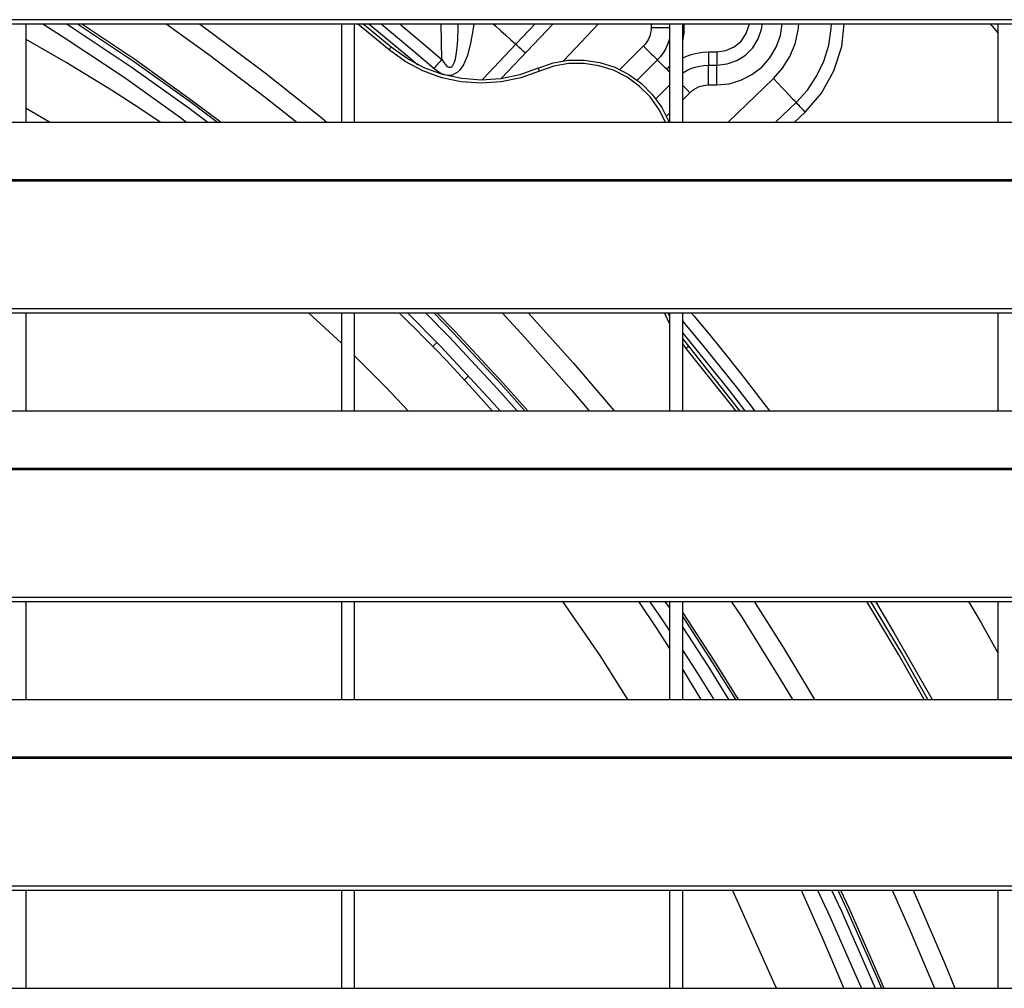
# Model space of a CAD drawing. Header units: millimetres. Extents: x 0 to 39025, y -31299 to 8400.
# Tile 294 of 382: x 7190 to 7340, y 6810 to 6957. Entities that reach past the tile are written whole.
import ezdxf

# ---------------------------------------------------------------- set-up
doc = ezdxf.new("R2010")
doc.units = ezdxf.units.MM

# ---------------------------------------------------------------- blocks, each defined once
blk = doc.blocks.new('*U55')
at = {"lineweight": 25}
for points in [[(7.21, 944.85), (7.21, 944.85), (1142.79, 944.85), (1142.79, 944.85)], [(7.21, 944.2), (7.21, 944.2), (1142.79, 944.2), (1142.79, 944.2)], [(587, 929.23), (587, 929.23), (587, 944.2), (587, 944.2)], [(635, 944.2), (635, 944.2), (635, 929.23), (635, 929.23)], [(637, 929.23), (637, 929.23), (637, 944.2), (637, 944.2)], [(642.27, 940.27), (642.27, 940.27), (637.47, 944.2), (637.47, 944.2)], [(642.59, 940.66), (642.59, 940.66), (638.27, 944.2), (638.27, 944.2)], [(650.3, 938.78), (650.3, 938.78), (650.21, 944.2), (650.21, 944.2)], [(667.27, 944.2), (667.27, 944.2), (659.36, 935.87), (659.36, 935.87)], [(664.51, 944.2), (664.51, 944.2), (661.58, 941.12), (661.58, 941.12)], [(674.18, 944.2), (674.18, 944.2), (668.83, 938.56), (668.83, 938.56)], [(682.2, 944.2), (682.2, 944.2), (682.2, 943.68), (682.2, 943.68)], [(685, 944.2), (685, 944.2), (685, 929.23), (685, 929.23)], [(687, 929.23), (687, 929.23), (687, 944.2), (687, 944.2)], [(687.2, 943.68), (687.2, 943.68), (687, 943.68), (687, 943.68)], [(687.2, 944.2), (687.2, 944.2), (687.2, 943.68), (687.2, 943.68)], [(733.84, 944.2), (733.84, 944.2), (735, 942.84), (735, 942.84)], [(735, 944.2), (735, 944.2), (735, 929.23), (735, 929.23)], [(681.02, 940.84), (681.02, 940.84), (677.45, 937.25), (677.45, 937.25)], [(690.93, 939.94), (690.93, 939.94), (692.2, 939.94), (692.2, 939.94)], [(683.15, 938.71), (683.15, 938.71), (680.09, 935.63), (680.09, 935.63)], [(685, 937.76), (685, 937.76), (684.57, 937.29), (684.57, 937.29)], [(684.57, 937.29), (684.57, 937.29), (685, 937.7), (685, 937.7)], [(690.93, 937.93), (690.93, 937.93), (692.2, 937.93), (692.2, 937.93)], [(682.91, 932.78), (682.91, 932.78), (685, 934.88), (685, 934.88)], [(690.93, 934.91), (690.93, 934.91), (692.2, 934.91), (692.2, 934.91)], [(693.91, 929.23), (693.91, 929.23), (700.83, 935.88), (700.83, 935.88)], [(687, 932.63), (687, 932.63), (688.1, 933.73), (688.1, 933.73)], [(701.15, 929.23), (701.15, 929.23), (704.29, 932.25), (704.29, 932.25)], [(590.54, 929.23), (590.54, 929.23), (587, 931.32), (587, 931.32)], [(684.52, 930.14), (684.52, 930.14), (685, 930.62), (685, 930.62)], [(704.05, 929.23), (704.05, 929.23), (705.65, 930.78), (705.65, 930.78)], [(247, 929.23), (247, 929.23), (818, 929.23), (818, 929.23)], [(16.21, 920.52), (16.21, 920.52), (1133.33, 920.52), (1133.33, 920.52)], [(16.21, 920.3), (16.21, 920.3), (1133.33, 920.3), (1133.33, 920.3)], [(7.21, 900.87), (7.21, 900.87), (1142.79, 900.87), (1142.79, 900.87)], [(7.21, 900.22), (7.21, 900.22), (1142.79, 900.22), (1142.79, 900.22)], [(587, 885.26), (587, 885.26), (587, 900.22), (587, 900.22)], [(635, 895.57), (635, 895.57), (629.98, 900.22), (629.98, 900.22)], [(635, 900.22), (635, 900.22), (635, 885.26), (635, 885.26)], [(637, 885.26), (637, 885.26), (637, 900.22), (637, 900.22)], [(685, 900.22), (685, 900.22), (685, 885.26), (685, 885.26)], [(687, 885.26), (687, 885.26), (687, 900.22), (687, 900.22)], [(735, 900.22), (735, 900.22), (735, 885.26), (735, 885.26)], [(649.54, 895.7), (649.54, 895.7), (648.94, 895.08), (648.94, 895.08)], [(687.92, 895.1), (687.92, 895.1), (687, 896.29), (687, 896.29)], [(687.53, 894.77), (687.53, 894.77), (687, 895.45), (687, 895.45)], [(654.37, 890.59), (654.37, 890.59), (653.75, 889.97), (653.75, 889.97)], [(247, 885.26), (247, 885.26), (818, 885.26), (818, 885.26)], [(16.21, 876.55), (16.21, 876.55), (1133.33, 876.55), (1133.33, 876.55)], [(16.21, 876.33), (16.21, 876.33), (1133.33, 876.33), (1133.33, 876.33)], [(7.21, 856.9), (7.21, 856.9), (1142.79, 856.9), (1142.79, 856.9)], [(7.21, 856.24), (7.21, 856.24), (1142.79, 856.24), (1142.79, 856.24)], [(587, 841.29), (587, 841.29), (587, 856.24), (587, 856.24)], [(635, 856.24), (635, 856.24), (635, 841.29), (635, 841.29)], [(637, 841.29), (637, 841.29), (637, 856.24), (637, 856.24)], [(685, 856.24), (685, 856.24), (685, 841.29), (685, 841.29)], [(687, 841.29), (687, 841.29), (687, 856.24), (687, 856.24)], [(735, 856.24), (735, 856.24), (735, 841.29), (735, 841.29)], [(247, 841.29), (247, 841.29), (818, 841.29), (818, 841.29)], [(16.21, 832.57), (16.21, 832.57), (1133.33, 832.57), (1133.33, 832.57)], [(16.21, 832.35), (16.21, 832.35), (1133.33, 832.35), (1133.33, 832.35)], [(7.21, 812.93), (7.21, 812.93), (1142.79, 812.93), (1142.79, 812.93)], [(7.21, 812.27), (7.21, 812.27), (1142.79, 812.27), (1142.79, 812.27)], [(587, 797.31), (587, 797.31), (587, 812.27), (587, 812.27)], [(635, 812.27), (635, 812.27), (635, 797.31), (635, 797.31)], [(637, 797.31), (637, 797.31), (637, 812.27), (637, 812.27)], [(685, 812.27), (685, 812.27), (685, 797.31), (685, 797.31)], [(687, 797.31), (687, 797.31), (687, 812.27), (687, 812.27)], [(735, 812.27), (735, 812.27), (735, 797.31), (735, 797.31)], [(247, 797.31), (247, 797.31), (818, 797.31), (818, 797.31)]]:
    blk.add_open_spline(points, degree=3, dxfattribs=at)
for points, knots in [([(589.53, 944.2), (589.53, 944.2), (593.1, 941.93), (593.1, 941.93), (593.1, 941.93), (601.89, 936.09), (601.89, 936.09), (601.89, 936.09), (610.48, 929.95), (610.48, 929.95), (610.48, 929.95), (611.43, 929.23), (611.43, 929.23)], [0, 0, 0, 0, 1, 1, 1, 2, 2, 2, 3, 3, 3, 4, 4, 4, 4]), ([(593.17, 944.2), (593.17, 944.2), (594.14, 943.57), (594.14, 943.57), (594.14, 943.57), (602.98, 937.68), (602.98, 937.68), (602.98, 937.68), (611.62, 931.52), (611.62, 931.52), (611.62, 931.52), (614.66, 929.23), (614.66, 929.23)], [0, 0, 0, 0, 1, 1, 1, 2, 2, 2, 3, 3, 3, 4, 4, 4, 4]), ([(594.82, 944.2), (594.82, 944.2), (603.48, 938.42), (603.48, 938.42), (603.48, 938.42), (612.15, 932.23), (612.15, 932.23), (612.15, 932.23), (616.13, 929.23), (616.13, 929.23)], [0, 0, 0, 0, 1, 1, 1, 2, 2, 2, 3, 3, 3, 3]), ([(595.45, 944.2), (595.45, 944.2), (603.67, 938.71), (603.67, 938.71), (603.67, 938.71), (612.35, 932.51), (612.35, 932.51), (612.35, 932.51), (616.68, 929.23), (616.68, 929.23)], [0, 0, 0, 0, 1, 1, 1, 2, 2, 2, 3, 3, 3, 3]), ([(608.31, 944.2), (608.31, 944.2), (614.81, 939.56), (614.81, 939.56), (614.81, 939.56), (623.42, 933.06), (623.42, 933.06), (623.42, 933.06), (628.21, 929.23), (628.21, 929.23)], [0, 0, 0, 0, 1, 1, 1, 2, 2, 2, 3, 3, 3, 3]), ([(613.37, 944.2), (613.37, 944.2), (614.78, 943.18), (614.78, 943.18), (614.78, 943.18), (623.41, 936.75), (623.41, 936.75), (623.41, 936.75), (631.83, 930.03), (631.83, 930.03), (631.83, 930.03), (632.79, 929.23), (632.79, 929.23)], [0, 0, 0, 0, 1, 1, 1, 2, 2, 2, 3, 3, 3, 4, 4, 4, 4]), ([(639.21, 944.2), (639.21, 944.2), (645.44, 939.03), (645.44, 939.03), (645.44, 939.03), (646.67, 937.98), (646.67, 937.98)], [0, 0, 0, 0, 1, 1, 1, 2, 2, 2, 2]), ([(641.08, 944.2), (641.08, 944.2), (642.97, 942.63), (642.97, 942.63), (642.97, 942.63), (646.06, 940.05), (646.06, 940.05), (646.06, 940.05), (649.13, 937.42), (649.13, 937.42)], [0, 0, 0, 0, 1, 1, 1, 2, 2, 2, 3, 3, 3, 3]), ([(643.92, 944.2), (643.92, 944.2), (644.11, 944.03), (644.11, 944.03), (644.11, 944.03), (647.22, 941.43), (647.22, 941.43), (647.22, 941.43), (650.3, 938.78), (650.3, 938.78)], [0, 0, 0, 0, 1, 1, 1, 2, 2, 2, 3, 3, 3, 3]), ([(649.13, 937.42), (649.13, 937.42), (650.23, 936.66), (650.23, 936.66), (650.23, 936.66), (650.7, 936.48), (650.7, 936.48), (650.7, 936.48), (651.15, 936.38), (651.15, 936.38), (651.15, 936.38), (651.95, 936.43), (651.95, 936.43), (651.95, 936.43), (652.72, 936.83), (652.72, 936.83), (652.72, 936.83), (653.16, 937.26), (653.16, 937.26), (653.16, 937.26), (653.56, 937.84), (653.56, 937.84), (653.56, 937.84), (654.27, 939.45), (654.27, 939.45), (654.27, 939.45), (654.74, 941.22), (654.74, 941.22), (654.74, 941.22), (655.14, 943.51), (655.14, 943.51), (655.14, 943.51), (655.21, 944.2), (655.21, 944.2)], [0, 0, 0, 0, 1, 1, 1, 2, 2, 2, 3, 3, 3, 4, 4, 4, 5, 5, 5, 6, 6, 6, 7, 7, 7, 8, 8, 8, 9, 9, 9, 10, 10, 10, 11, 11, 11, 11]), ([(650.3, 938.78), (650.3, 938.78), (650.64, 938.26), (650.64, 938.26), (650.64, 938.26), (650.96, 937.89), (650.96, 937.89), (650.96, 937.89), (651.19, 937.71), (651.19, 937.71), (651.19, 937.71), (651.39, 937.62), (651.39, 937.62), (651.39, 937.62), (651.55, 937.61), (651.55, 937.61), (651.55, 937.61), (651.68, 937.64), (651.68, 937.64), (651.68, 937.64), (651.82, 937.71), (651.82, 937.71), (651.82, 937.71), (651.96, 937.86), (651.96, 937.86), (651.96, 937.86), (652.18, 938.25), (652.18, 938.25), (652.18, 938.25), (652.37, 938.84), (652.37, 938.84), (652.37, 938.84), (652.61, 940.21), (652.61, 940.21), (652.61, 940.21), (652.74, 941.72), (652.74, 941.72), (652.74, 941.72), (652.81, 943.76), (652.81, 943.76), (652.81, 943.76), (652.81, 944.2), (652.81, 944.2)], [0, 0, 0, 0, 1, 1, 1, 2, 2, 2, 3, 3, 3, 4, 4, 4, 5, 5, 5, 6, 6, 6, 7, 7, 7, 8, 8, 8, 9, 9, 9, 10, 10, 10, 11, 11, 11, 12, 12, 12, 13, 13, 13, 14, 14, 14, 14]), ([(658.13, 944.2), (658.13, 944.2), (658.52, 943.84), (658.52, 943.84), (658.52, 943.84), (659.29, 943.16), (659.29, 943.16), (659.29, 943.16), (660.05, 942.49), (660.05, 942.49), (660.05, 942.49), (660.82, 941.8), (660.82, 941.8), (660.82, 941.8), (661.58, 941.12), (661.58, 941.12)], [0, 0, 0, 0, 1, 1, 1, 2, 2, 2, 3, 3, 3, 4, 4, 4, 5, 5, 5, 5]), ([(682.2, 943.68), (682.2, 943.68), (682.18, 943.29), (682.18, 943.29), (682.18, 943.29), (682.12, 942.9), (682.12, 942.9), (682.12, 942.9), (682.03, 942.51), (682.03, 942.51), (682.03, 942.51), (681.89, 942.15), (681.89, 942.15), (681.89, 942.15), (681.73, 941.79), (681.73, 941.79), (681.73, 941.79), (681.52, 941.45), (681.52, 941.45), (681.52, 941.45), (681.29, 941.13), (681.29, 941.13), (681.29, 941.13), (681.02, 940.84), (681.02, 940.84)], [0, 0, 0, 0, 1, 1, 1, 2, 2, 2, 3, 3, 3, 4, 4, 4, 5, 5, 5, 6, 6, 6, 7, 7, 7, 8, 8, 8, 8]), ([(682.2, 943.68), (682.2, 943.68), (682.78, 943.68), (682.78, 943.68), (682.78, 943.68), (683.35, 943.68), (683.35, 943.68), (683.35, 943.68), (683.87, 943.68), (683.87, 943.68), (683.87, 943.68), (684.32, 943.68), (684.32, 943.68), (684.32, 943.68), (684.69, 943.68), (684.69, 943.68), (684.69, 943.68), (684.97, 943.68), (684.97, 943.68), (684.97, 943.68), (685, 943.68), (685, 943.68)], [0, 0, 0, 0, 1, 1, 1, 2, 2, 2, 3, 3, 3, 4, 4, 4, 5, 5, 5, 6, 6, 6, 7, 7, 7, 7]), ([(687.2, 943.68), (687.2, 943.68), (687.16, 942.8), (687.16, 942.8), (687.16, 942.8), (687.03, 941.92), (687.03, 941.92), (687.03, 941.92), (687, 941.78), (687, 941.78)], [0, 0, 0, 0, 1, 1, 1, 2, 2, 2, 3, 3, 3, 3]), ([(692.2, 937.93), (692.2, 937.93), (693.76, 938.1), (693.76, 938.1), (693.76, 938.1), (695.23, 938.62), (695.23, 938.62), (695.23, 938.62), (696.56, 939.46), (696.56, 939.46), (696.56, 939.46), (697.67, 940.58), (697.67, 940.58), (697.67, 940.58), (698.51, 941.91), (698.51, 941.91), (698.51, 941.91), (699.02, 943.4), (699.02, 943.4), (699.02, 943.4), (699.16, 944.2), (699.16, 944.2)], [0, 0, 0, 0, 1, 1, 1, 2, 2, 2, 3, 3, 3, 4, 4, 4, 5, 5, 5, 6, 6, 6, 7, 7, 7, 7]), ([(692.2, 939.94), (692.2, 939.94), (693.57, 940.13), (693.57, 940.13), (693.57, 940.13), (694.83, 940.69), (694.83, 940.69), (694.83, 940.69), (695.9, 941.58), (695.9, 941.58), (695.9, 941.58), (696.67, 942.72), (696.67, 942.72), (696.67, 942.72), (697.11, 944.04), (697.11, 944.04), (697.11, 944.04), (697.14, 944.2), (697.14, 944.2)], [0, 0, 0, 0, 1, 1, 1, 2, 2, 2, 3, 3, 3, 4, 4, 4, 5, 5, 5, 6, 6, 6, 6]), ([(692.2, 934.91), (692.2, 934.91), (694.07, 935.09), (694.07, 935.09), (694.07, 935.09), (695.88, 935.62), (695.88, 935.62), (695.88, 935.62), (697.55, 936.48), (697.55, 936.48), (697.55, 936.48), (699.04, 937.64), (699.04, 937.64), (699.04, 937.64), (700.29, 939.05), (700.29, 939.05), (700.29, 939.05), (701.25, 940.68), (701.25, 940.68), (701.25, 940.68), (701.89, 942.46), (701.89, 942.46), (701.89, 942.46), (702.17, 944.2), (702.17, 944.2)], [0, 0, 0, 0, 1, 1, 1, 2, 2, 2, 3, 3, 3, 4, 4, 4, 5, 5, 5, 6, 6, 6, 7, 7, 7, 8, 8, 8, 8]), ([(700.83, 935.88), (700.83, 935.88), (702.22, 937.45), (702.22, 937.45), (702.22, 937.45), (703.33, 939.24), (703.33, 939.24), (703.33, 939.24), (704.12, 941.19), (704.12, 941.19), (704.12, 941.19), (704.58, 943.24), (704.58, 943.24), (704.58, 943.24), (704.67, 944.2), (704.67, 944.2)], [0, 0, 0, 0, 1, 1, 1, 2, 2, 2, 3, 3, 3, 4, 4, 4, 5, 5, 5, 5]), ([(704.29, 932.25), (704.29, 932.25), (705.99, 934.13), (705.99, 934.13), (705.99, 934.13), (707.4, 936.25), (707.4, 936.25), (707.4, 936.25), (708.49, 938.54), (708.49, 938.54), (708.49, 938.54), (709.25, 940.98), (709.25, 940.98), (709.25, 940.98), (709.63, 943.49), (709.63, 943.49), (709.63, 943.49), (709.68, 944.2), (709.68, 944.2)], [0, 0, 0, 0, 1, 1, 1, 2, 2, 2, 3, 3, 3, 4, 4, 4, 5, 5, 5, 6, 6, 6, 6]), ([(705.65, 930.78), (705.65, 930.78), (708.13, 933.67), (708.13, 933.67), (708.13, 933.67), (710.04, 937.07), (710.04, 937.07), (710.04, 937.07), (711.24, 940.78), (711.24, 940.78), (711.24, 940.78), (711.62, 944.2), (711.62, 944.2)], [0, 0, 0, 0, 1, 1, 1, 2, 2, 2, 3, 3, 3, 4, 4, 4, 4]), ([(685, 942.01), (685, 942.01), (684.9, 941.64), (684.9, 941.64), (684.9, 941.64), (684.66, 940.99), (684.66, 940.99), (684.66, 940.99), (684.38, 940.37), (684.38, 940.37), (684.38, 940.37), (684.02, 939.78), (684.02, 939.78), (684.02, 939.78), (683.61, 939.22), (683.61, 939.22), (683.61, 939.22), (683.15, 938.71), (683.15, 938.71)], [0, 0, 0, 0, 1, 1, 1, 2, 2, 2, 3, 3, 3, 4, 4, 4, 5, 5, 5, 6, 6, 6, 6]), ([(607.41, 929.23), (607.41, 929.23), (604.29, 931.31), (604.29, 931.31), (604.29, 931.31), (599.96, 934.09), (599.96, 934.09), (599.96, 934.09), (593.08, 938.32), (593.08, 938.32), (593.08, 938.32), (587, 941.85), (587, 941.85)], [0, 0, 0, 0, 1, 1, 1, 2, 2, 2, 3, 3, 3, 4, 4, 4, 4]), ([(642.27, 940.27), (642.27, 940.27), (642.33, 940.34), (642.33, 940.34), (642.33, 940.34), (642.39, 940.41), (642.39, 940.41), (642.39, 940.41), (642.44, 940.49), (642.44, 940.49), (642.44, 940.49), (642.49, 940.54), (642.49, 940.54), (642.49, 940.54), (642.53, 940.59), (642.53, 940.59), (642.53, 940.59), (642.56, 940.63), (642.56, 940.63), (642.56, 940.63), (642.58, 940.65), (642.58, 940.65), (642.58, 940.65), (642.59, 940.66), (642.59, 940.66)], [0, 0, 0, 0, 1, 1, 1, 2, 2, 2, 3, 3, 3, 4, 4, 4, 5, 5, 5, 6, 6, 6, 7, 7, 7, 8, 8, 8, 8]), ([(665, 937.47), (665, 937.47), (662.19, 936.47), (662.19, 936.47), (662.19, 936.47), (659.28, 935.86), (659.28, 935.86), (659.28, 935.86), (656.32, 935.66), (656.32, 935.66), (656.32, 935.66), (653.34, 935.88), (653.34, 935.88), (653.34, 935.88), (650.43, 936.5), (650.43, 936.5), (650.43, 936.5), (647.64, 937.51), (647.64, 937.51), (647.64, 937.51), (645.01, 938.91), (645.01, 938.91), (645.01, 938.91), (642.59, 940.66), (642.59, 940.66)], [0, 0, 0, 0, 1, 1, 1, 2, 2, 2, 3, 3, 3, 4, 4, 4, 5, 5, 5, 6, 6, 6, 7, 7, 7, 8, 8, 8, 8]), ([(661.58, 941.12), (661.58, 941.12), (659.05, 938.43), (659.05, 938.43), (659.05, 938.43), (656.61, 935.85), (656.61, 935.85), (656.61, 935.85), (656.46, 935.69), (656.46, 935.69)], [0, 0, 0, 0, 1, 1, 1, 2, 2, 2, 3, 3, 3, 3]), ([(663.03, 939.73), (663.03, 939.73), (662.93, 939.83), (662.93, 939.83), (662.93, 939.83), (662.79, 939.95), (662.79, 939.95), (662.79, 939.95), (662.61, 940.14), (662.61, 940.14), (662.61, 940.14), (662.38, 940.36), (662.38, 940.36), (662.38, 940.36), (662.11, 940.61), (662.11, 940.61), (662.11, 940.61), (661.58, 941.12), (661.58, 941.12)], [0, 0, 0, 0, 1, 1, 1, 2, 2, 2, 3, 3, 3, 4, 4, 4, 5, 5, 5, 6, 6, 6, 6]), ([(681.02, 940.84), (681.02, 940.84), (681.44, 940.43), (681.44, 940.43), (681.44, 940.43), (681.84, 940.02), (681.84, 940.02), (681.84, 940.02), (682.21, 939.66), (682.21, 939.66), (682.21, 939.66), (682.53, 939.34), (682.53, 939.34), (682.53, 939.34), (682.79, 939.07), (682.79, 939.07), (682.79, 939.07), (682.99, 938.87), (682.99, 938.87), (682.99, 938.87), (683.11, 938.75), (683.11, 938.75), (683.11, 938.75), (683.15, 938.71), (683.15, 938.71)], [0, 0, 0, 0, 1, 1, 1, 2, 2, 2, 3, 3, 3, 4, 4, 4, 5, 5, 5, 6, 6, 6, 7, 7, 7, 8, 8, 8, 8]), ([(665.2, 937), (665.2, 937), (662.33, 935.98), (662.33, 935.98), (662.33, 935.98), (659.35, 935.36), (659.35, 935.36), (659.35, 935.36), (656.31, 935.16), (656.31, 935.16), (656.31, 935.16), (653.27, 935.38), (653.27, 935.38), (653.27, 935.38), (650.3, 936.01), (650.3, 936.01), (650.3, 936.01), (647.43, 937.05), (647.43, 937.05), (647.43, 937.05), (644.74, 938.49), (644.74, 938.49), (644.74, 938.49), (642.27, 940.27), (642.27, 940.27)], [0, 0, 0, 0, 1, 1, 1, 2, 2, 2, 3, 3, 3, 4, 4, 4, 5, 5, 5, 6, 6, 6, 7, 7, 7, 8, 8, 8, 8]), ([(687, 939.03), (687, 939.03), (687.48, 939.25), (687.48, 939.25), (687.48, 939.25), (688.31, 939.55), (688.31, 939.55), (688.31, 939.55), (689.17, 939.76), (689.17, 939.76), (689.17, 939.76), (690.05, 939.89), (690.05, 939.89), (690.05, 939.89), (690.93, 939.94), (690.93, 939.94)], [0, 0, 0, 0, 1, 1, 1, 2, 2, 2, 3, 3, 3, 4, 4, 4, 5, 5, 5, 5]), ([(690.93, 939.94), (690.93, 939.94), (690.93, 939.54), (690.93, 939.54), (690.93, 939.54), (690.93, 939.17), (690.93, 939.17), (690.93, 939.17), (690.93, 938.82), (690.93, 938.82), (690.93, 938.82), (690.93, 938.51), (690.93, 938.51), (690.93, 938.51), (690.93, 938.27), (690.93, 938.27), (690.93, 938.27), (690.93, 938.08), (690.93, 938.08), (690.93, 938.08), (690.93, 937.97), (690.93, 937.97), (690.93, 937.97), (690.93, 937.93), (690.93, 937.93)], [0, 0, 0, 0, 1, 1, 1, 2, 2, 2, 3, 3, 3, 4, 4, 4, 5, 5, 5, 6, 6, 6, 7, 7, 7, 8, 8, 8, 8]), ([(692.2, 939.94), (692.2, 939.94), (692.2, 939.54), (692.2, 939.54), (692.2, 939.54), (692.2, 939.17), (692.2, 939.17), (692.2, 939.17), (692.2, 938.82), (692.2, 938.82), (692.2, 938.82), (692.2, 938.51), (692.2, 938.51), (692.2, 938.51), (692.2, 938.27), (692.2, 938.27), (692.2, 938.27), (692.2, 938.08), (692.2, 938.08), (692.2, 938.08), (692.2, 937.97), (692.2, 937.97), (692.2, 937.97), (692.2, 937.93), (692.2, 937.93)], [0, 0, 0, 0, 1, 1, 1, 2, 2, 2, 3, 3, 3, 4, 4, 4, 5, 5, 5, 6, 6, 6, 7, 7, 7, 8, 8, 8, 8]), ([(649.13, 937.42), (649.13, 937.42), (649.25, 937.57), (649.25, 937.57), (649.25, 937.57), (649.39, 937.73), (649.39, 937.73), (649.39, 937.73), (649.53, 937.9), (649.53, 937.9), (649.53, 937.9), (649.68, 938.07), (649.68, 938.07), (649.68, 938.07), (649.83, 938.25), (649.83, 938.25), (649.83, 938.25), (649.99, 938.42), (649.99, 938.42), (649.99, 938.42), (650.14, 938.6), (650.14, 938.6), (650.14, 938.6), (650.3, 938.78), (650.3, 938.78)], [0, 0, 0, 0, 1, 1, 1, 2, 2, 2, 3, 3, 3, 4, 4, 4, 5, 5, 5, 6, 6, 6, 7, 7, 7, 8, 8, 8, 8]), ([(665, 937.47), (665, 937.47), (667.26, 938.25), (667.26, 938.25), (667.26, 938.25), (669.61, 938.66), (669.61, 938.66), (669.61, 938.66), (672, 938.68), (672, 938.68), (672, 938.68), (674.36, 938.33), (674.36, 938.33), (674.36, 938.33), (676.64, 937.61), (676.64, 937.61), (676.64, 937.61), (678.78, 936.52), (678.78, 936.52), (678.78, 936.52), (680.71, 935.12), (680.71, 935.12), (680.71, 935.12), (682.4, 933.42), (682.4, 933.42), (682.4, 933.42), (683.8, 931.47), (683.8, 931.47), (683.8, 931.47), (684.88, 929.33), (684.88, 929.33), (684.88, 929.33), (684.92, 929.23), (684.92, 929.23)], [0, 0, 0, 0, 1, 1, 1, 2, 2, 2, 3, 3, 3, 4, 4, 4, 5, 5, 5, 6, 6, 6, 7, 7, 7, 8, 8, 8, 9, 9, 9, 10, 10, 10, 11, 11, 11, 11]), ([(684.38, 929.23), (684.38, 929.23), (683.37, 931.21), (683.37, 931.21), (683.37, 931.21), (682.03, 933.1), (682.03, 933.1), (682.03, 933.1), (680.39, 934.73), (680.39, 934.73), (680.39, 934.73), (678.52, 936.1), (678.52, 936.1), (678.52, 936.1), (676.45, 937.14), (676.45, 937.14), (676.45, 937.14), (674.25, 937.84), (674.25, 937.84), (674.25, 937.84), (671.97, 938.18), (671.97, 938.18), (671.97, 938.18), (669.66, 938.15), (669.66, 938.15), (669.66, 938.15), (667.39, 937.76), (667.39, 937.76), (667.39, 937.76), (665.2, 937), (665.2, 937)], [0, 0, 0, 0, 1, 1, 1, 2, 2, 2, 3, 3, 3, 4, 4, 4, 5, 5, 5, 6, 6, 6, 7, 7, 7, 8, 8, 8, 9, 9, 9, 10, 10, 10, 10]), ([(684.57, 937.29), (684.57, 937.29), (684.28, 937.56), (684.28, 937.56), (684.28, 937.56), (684.02, 937.83), (684.02, 937.83), (684.02, 937.83), (683.78, 938.07), (683.78, 938.07), (683.78, 938.07), (683.56, 938.29), (683.56, 938.29), (683.56, 938.29), (683.39, 938.47), (683.39, 938.47), (683.39, 938.47), (683.25, 938.6), (683.25, 938.6), (683.25, 938.6), (683.18, 938.68), (683.18, 938.68), (683.18, 938.68), (683.15, 938.71), (683.15, 938.71)], [0, 0, 0, 0, 1, 1, 1, 2, 2, 2, 3, 3, 3, 4, 4, 4, 5, 5, 5, 6, 6, 6, 7, 7, 7, 8, 8, 8, 8]), ([(687, 936.71), (687, 936.71), (687.04, 936.74), (687.04, 936.74), (687.04, 936.74), (687.63, 937.1), (687.63, 937.1), (687.63, 937.1), (688.25, 937.39), (688.25, 937.39), (688.25, 937.39), (688.9, 937.62), (688.9, 937.62), (688.9, 937.62), (689.56, 937.79), (689.56, 937.79), (689.56, 937.79), (690.24, 937.89), (690.24, 937.89), (690.24, 937.89), (690.93, 937.93), (690.93, 937.93)], [0, 0, 0, 0, 1, 1, 1, 2, 2, 2, 3, 3, 3, 4, 4, 4, 5, 5, 5, 6, 6, 6, 7, 7, 7, 7]), ([(690.93, 934.91), (690.93, 934.91), (690.93, 935.5), (690.93, 935.5), (690.93, 935.5), (690.93, 936.07), (690.93, 936.07), (690.93, 936.07), (690.93, 936.59), (690.93, 936.59), (690.93, 936.59), (690.93, 937.05), (690.93, 937.05), (690.93, 937.05), (690.93, 937.42), (690.93, 937.42), (690.93, 937.42), (690.93, 937.7), (690.93, 937.7), (690.93, 937.7), (690.93, 937.87), (690.93, 937.87), (690.93, 937.87), (690.93, 937.93), (690.93, 937.93)], [0, 0, 0, 0, 1, 1, 1, 2, 2, 2, 3, 3, 3, 4, 4, 4, 5, 5, 5, 6, 6, 6, 7, 7, 7, 8, 8, 8, 8]), ([(692.2, 934.91), (692.2, 934.91), (692.2, 935.5), (692.2, 935.5), (692.2, 935.5), (692.2, 936.07), (692.2, 936.07), (692.2, 936.07), (692.2, 936.59), (692.2, 936.59), (692.2, 936.59), (692.2, 937.05), (692.2, 937.05), (692.2, 937.05), (692.2, 937.42), (692.2, 937.42), (692.2, 937.42), (692.2, 937.7), (692.2, 937.7), (692.2, 937.7), (692.2, 937.87), (692.2, 937.87), (692.2, 937.87), (692.2, 937.93), (692.2, 937.93)], [0, 0, 0, 0, 1, 1, 1, 2, 2, 2, 3, 3, 3, 4, 4, 4, 5, 5, 5, 6, 6, 6, 7, 7, 7, 8, 8, 8, 8]), ([(665.2, 937), (665.2, 937), (665.16, 937.1), (665.16, 937.1), (665.16, 937.1), (665.12, 937.18), (665.12, 937.18), (665.12, 937.18), (665.09, 937.26), (665.09, 937.26), (665.09, 937.26), (665.06, 937.33), (665.06, 937.33), (665.06, 937.33), (665.04, 937.39), (665.04, 937.39), (665.04, 937.39), (665.01, 937.43), (665.01, 937.43), (665.01, 937.43), (665, 937.46), (665, 937.46), (665, 937.46), (665, 937.47), (665, 937.47)], [0, 0, 0, 0, 1, 1, 1, 2, 2, 2, 3, 3, 3, 4, 4, 4, 5, 5, 5, 6, 6, 6, 7, 7, 7, 8, 8, 8, 8]), ([(684.57, 937.29), (684.57, 937.29), (684.84, 937.01), (684.84, 937.01), (684.84, 937.01), (685, 936.85), (685, 936.85)], [0, 0, 0, 0, 1, 1, 1, 2, 2, 2, 2]), ([(688.1, 933.73), (688.1, 933.73), (687.68, 934.15), (687.68, 934.15), (687.68, 934.15), (687.29, 934.55), (687.29, 934.55), (687.29, 934.55), (687, 934.84), (687, 934.84)], [0, 0, 0, 0, 1, 1, 1, 2, 2, 2, 3, 3, 3, 3]), ([(688.1, 933.73), (688.1, 933.73), (688.39, 934), (688.39, 934), (688.39, 934), (688.71, 934.23), (688.71, 934.23), (688.71, 934.23), (689.04, 934.44), (689.04, 934.44), (689.04, 934.44), (689.4, 934.61), (689.4, 934.61), (689.4, 934.61), (689.77, 934.74), (689.77, 934.74), (689.77, 934.74), (690.15, 934.83), (690.15, 934.83), (690.15, 934.83), (690.53, 934.89), (690.53, 934.89), (690.53, 934.89), (690.93, 934.91), (690.93, 934.91)], [0, 0, 0, 0, 1, 1, 1, 2, 2, 2, 3, 3, 3, 4, 4, 4, 5, 5, 5, 6, 6, 6, 7, 7, 7, 8, 8, 8, 8]), ([(700.83, 935.88), (700.83, 935.88), (701.51, 935.17), (701.51, 935.17), (701.51, 935.17), (702.16, 934.49), (702.16, 934.49), (702.16, 934.49), (702.75, 933.86), (702.75, 933.86), (702.75, 933.86), (703.28, 933.31), (703.28, 933.31), (703.28, 933.31), (703.7, 932.86), (703.7, 932.86), (703.7, 932.86), (704.02, 932.52), (704.02, 932.52), (704.02, 932.52), (704.22, 932.31), (704.22, 932.31), (704.22, 932.31), (704.29, 932.25), (704.29, 932.25)], [0, 0, 0, 0, 1, 1, 1, 2, 2, 2, 3, 3, 3, 4, 4, 4, 5, 5, 5, 6, 6, 6, 7, 7, 7, 8, 8, 8, 8]), ([(705.65, 930.78), (705.65, 930.78), (705.38, 931.06), (705.38, 931.06), (705.38, 931.06), (705.13, 931.33), (705.13, 931.33), (705.13, 931.33), (704.89, 931.59), (704.89, 931.59), (704.89, 931.59), (704.68, 931.81), (704.68, 931.81), (704.68, 931.81), (704.51, 931.99), (704.51, 931.99), (704.51, 931.99), (704.38, 932.12), (704.38, 932.12), (704.38, 932.12), (704.31, 932.21), (704.31, 932.21), (704.31, 932.21), (704.29, 932.25), (704.29, 932.25)], [0, 0, 0, 0, 1, 1, 1, 2, 2, 2, 3, 3, 3, 4, 4, 4, 5, 5, 5, 6, 6, 6, 7, 7, 7, 8, 8, 8, 8]), ([(657.99, 885.26), (657.99, 885.26), (656.32, 887.14), (656.32, 887.14), (656.32, 887.14), (654.48, 889.18), (654.48, 889.18), (654.48, 889.18), (652.71, 891.1), (652.71, 891.1), (652.71, 891.1), (651, 892.92), (651, 892.92), (651, 892.92), (649.35, 894.65), (649.35, 894.65), (649.35, 894.65), (648.38, 895.64), (648.38, 895.64), (648.38, 895.64), (647.49, 896.55), (647.49, 896.55), (647.49, 896.55), (646.48, 897.57), (646.48, 897.57), (646.48, 897.57), (645.2, 898.84), (645.2, 898.84), (645.2, 898.84), (643.8, 900.22), (643.8, 900.22)], [0, 0, 0, 0, 1, 1, 1, 2, 2, 2, 3, 3, 3, 4, 4, 4, 5, 5, 5, 6, 6, 6, 7, 7, 7, 8, 8, 8, 9, 9, 9, 10, 10, 10, 10]), ([(645.08, 900.22), (645.08, 900.22), (650.08, 895.13), (650.08, 895.13), (650.08, 895.13), (657.27, 887.4), (657.27, 887.4), (657.27, 887.4), (659.19, 885.26), (659.19, 885.26)], [0, 0, 0, 0, 1, 1, 1, 2, 2, 2, 3, 3, 3, 3]), ([(647.81, 900.22), (647.81, 900.22), (651.46, 896.49), (651.46, 896.49), (651.46, 896.49), (658.71, 888.71), (658.71, 888.71), (658.71, 888.71), (661.76, 885.26), (661.76, 885.26)], [0, 0, 0, 0, 1, 1, 1, 2, 2, 2, 3, 3, 3, 3]), ([(649.07, 900.22), (649.07, 900.22), (652.1, 897.11), (652.1, 897.11), (652.1, 897.11), (659.36, 889.31), (659.36, 889.31), (659.36, 889.31), (662.94, 885.26), (662.94, 885.26)], [0, 0, 0, 0, 1, 1, 1, 2, 2, 2, 3, 3, 3, 3]), ([(649.55, 900.22), (649.55, 900.22), (652.34, 897.35), (652.34, 897.35), (652.34, 897.35), (659.62, 889.53), (659.62, 889.53), (659.62, 889.53), (663.39, 885.26), (663.39, 885.26)], [0, 0, 0, 0, 1, 1, 1, 2, 2, 2, 3, 3, 3, 3]), ([(659.48, 900.22), (659.48, 900.22), (662.97, 896.46), (662.97, 896.46), (662.97, 896.46), (670.13, 888.38), (670.13, 888.38), (670.13, 888.38), (672.77, 885.26), (672.77, 885.26)], [0, 0, 0, 0, 1, 1, 1, 2, 2, 2, 3, 3, 3, 3]), ([(663.46, 900.22), (663.46, 900.22), (670.39, 892.52), (670.39, 892.52), (670.39, 892.52), (676.54, 885.26), (676.54, 885.26)], [0, 0, 0, 0, 1, 1, 1, 2, 2, 2, 2]), ([(685, 898.59), (685, 898.59), (684.33, 899.97), (684.33, 899.97), (684.33, 899.97), (684.23, 900.22), (684.23, 900.22)], [0, 0, 0, 0, 1, 1, 1, 2, 2, 2, 2]), ([(685, 899.71), (685, 899.71), (684.79, 900.17), (684.79, 900.17), (684.79, 900.17), (684.77, 900.22), (684.77, 900.22)], [0, 0, 0, 0, 1, 1, 1, 2, 2, 2, 2]), ([(688.29, 900.22), (688.29, 900.22), (688.68, 899.75), (688.68, 899.75), (688.68, 899.75), (691.28, 896.63), (691.28, 896.63), (691.28, 896.63), (693.83, 893.48), (693.83, 893.48), (693.83, 893.48), (696.35, 890.28), (696.35, 890.28), (696.35, 890.28), (698.83, 887.07), (698.83, 887.07), (698.83, 887.07), (700.21, 885.26), (700.21, 885.26)], [0, 0, 0, 0, 1, 1, 1, 2, 2, 2, 3, 3, 3, 4, 4, 4, 5, 5, 5, 6, 6, 6, 6]), ([(687, 898.95), (687, 898.95), (687.3, 898.59), (687.3, 898.59), (687.3, 898.59), (689.89, 895.48), (689.89, 895.48), (689.89, 895.48), (692.43, 892.34), (692.43, 892.34), (692.43, 892.34), (694.94, 889.17), (694.94, 889.17), (694.94, 889.17), (697.41, 885.97), (697.41, 885.97), (697.41, 885.97), (697.94, 885.26), (697.94, 885.26)], [0, 0, 0, 0, 1, 1, 1, 2, 2, 2, 3, 3, 3, 4, 4, 4, 5, 5, 5, 6, 6, 6, 6]), ([(687, 897.12), (687, 897.12), (693.91, 888.56), (693.91, 888.56), (693.91, 888.56), (696.47, 885.26), (696.47, 885.26)], [0, 0, 0, 0, 1, 1, 1, 2, 2, 2, 2]), ([(687.53, 894.77), (687.53, 894.77), (687.61, 894.84), (687.61, 894.84), (687.61, 894.84), (687.68, 894.9), (687.68, 894.9), (687.68, 894.9), (687.74, 894.95), (687.74, 894.95), (687.74, 894.95), (687.8, 895), (687.8, 895), (687.8, 895), (687.85, 895.04), (687.85, 895.04), (687.85, 895.04), (687.88, 895.07), (687.88, 895.07), (687.88, 895.07), (687.91, 895.09), (687.91, 895.09), (687.91, 895.09), (687.92, 895.1), (687.92, 895.1)], [0, 0, 0, 0, 1, 1, 1, 2, 2, 2, 3, 3, 3, 4, 4, 4, 5, 5, 5, 6, 6, 6, 7, 7, 7, 8, 8, 8, 8]), ([(695.1, 885.26), (695.1, 885.26), (694.62, 885.88), (694.62, 885.88), (694.62, 885.88), (687.53, 894.77), (687.53, 894.77)], [0, 0, 0, 0, 1, 1, 1, 2, 2, 2, 2]), ([(695.73, 885.26), (695.73, 885.26), (695.01, 886.19), (695.01, 886.19), (695.01, 886.19), (687.92, 895.1), (687.92, 895.1)], [0, 0, 0, 0, 1, 1, 1, 2, 2, 2, 2]), ([(645.17, 885.26), (645.17, 885.26), (641.77, 888.87), (641.77, 888.87), (641.77, 888.87), (637, 893.63), (637, 893.63)], [0, 0, 0, 0, 1, 1, 1, 2, 2, 2, 2]), ([(678.63, 841.29), (678.63, 841.29), (674.44, 847.98), (674.44, 847.98), (674.44, 847.98), (668.76, 856.24), (668.76, 856.24)], [0, 0, 0, 0, 1, 1, 1, 2, 2, 2, 2]), ([(685, 849.11), (685, 849.11), (683.11, 852.05), (683.11, 852.05), (683.11, 852.05), (680.33, 856.24), (680.33, 856.24)], [0, 0, 0, 0, 1, 1, 1, 2, 2, 2, 2]), ([(681.96, 856.24), (681.96, 856.24), (683.37, 854.19), (683.37, 854.19), (683.37, 854.19), (685, 851.78), (685, 851.78)], [0, 0, 0, 0, 1, 1, 1, 2, 2, 2, 2]), ([(684.3, 856.24), (684.3, 856.24), (684.96, 855.29), (684.96, 855.29), (684.96, 855.29), (685, 855.23), (685, 855.23)], [0, 0, 0, 0, 1, 1, 1, 2, 2, 2, 2]), ([(694.4, 856.24), (694.4, 856.24), (695.99, 853.83), (695.99, 853.83), (695.99, 853.83), (701.72, 844.67), (701.72, 844.67), (701.72, 844.67), (703.74, 841.29), (703.74, 841.29)], [0, 0, 0, 0, 1, 1, 1, 2, 2, 2, 3, 3, 3, 3]), ([(697.87, 856.24), (697.87, 856.24), (702.37, 849.19), (702.37, 849.19), (702.37, 849.19), (707.1, 841.29), (707.1, 841.29)], [0, 0, 0, 0, 1, 1, 1, 2, 2, 2, 2]), ([(723.77, 841.29), (723.77, 841.29), (719.94, 848.1), (719.94, 848.1), (719.94, 848.1), (715.07, 856.24), (715.07, 856.24)], [0, 0, 0, 0, 1, 1, 1, 2, 2, 2, 2]), ([(724.34, 841.29), (724.34, 841.29), (720.37, 848.35), (720.37, 848.35), (720.37, 848.35), (715.66, 856.24), (715.66, 856.24)], [0, 0, 0, 0, 1, 1, 1, 2, 2, 2, 2]), ([(716.35, 856.24), (716.35, 856.24), (719.19, 851.52), (719.19, 851.52), (719.19, 851.52), (724.75, 841.77), (724.75, 841.77), (724.75, 841.77), (725.02, 841.29), (725.02, 841.29)], [0, 0, 0, 0, 1, 1, 1, 2, 2, 2, 3, 3, 3, 3]), ([(730.55, 856.24), (730.55, 856.24), (732.45, 852.96), (732.45, 852.96), (732.45, 852.96), (735, 848.42), (735, 848.42)], [0, 0, 0, 0, 1, 1, 1, 2, 2, 2, 2]), ([(687, 854.48), (687, 854.48), (691.85, 847.07), (691.85, 847.07), (691.85, 847.07), (695.44, 841.29), (695.44, 841.29)], [0, 0, 0, 0, 1, 1, 1, 2, 2, 2, 2]), ([(687, 853.87), (687, 853.87), (691.56, 846.89), (691.56, 846.89), (691.56, 846.89), (695.04, 841.29), (695.04, 841.29)], [0, 0, 0, 0, 1, 1, 1, 2, 2, 2, 2]), ([(687, 852.27), (687, 852.27), (690.81, 846.41), (690.81, 846.41), (690.81, 846.41), (694, 841.29), (694, 841.29)], [0, 0, 0, 0, 1, 1, 1, 2, 2, 2, 2]), ([(687, 848.76), (687, 848.76), (689.19, 845.37), (689.19, 845.37), (689.19, 845.37), (691.73, 841.29), (691.73, 841.29)], [0, 0, 0, 0, 1, 1, 1, 2, 2, 2, 2]), ([(689.82, 841.29), (689.82, 841.29), (688.41, 843.64), (688.41, 843.64), (688.41, 843.64), (687, 845.93), (687, 845.93)], [0, 0, 0, 0, 1, 1, 1, 2, 2, 2, 2]), ([(701.27, 797.31), (701.27, 797.31), (700.96, 798.08), (700.96, 798.08), (700.96, 798.08), (694.96, 811.5), (694.96, 811.5), (694.96, 811.5), (694.57, 812.27), (694.57, 812.27)], [0, 0, 0, 0, 1, 1, 1, 2, 2, 2, 3, 3, 3, 3]), ([(711.53, 797.31), (711.53, 797.31), (711.33, 797.82), (711.33, 797.82), (711.33, 797.82), (708.31, 805.02), (708.31, 805.02), (708.31, 805.02), (705.1, 812.2), (705.1, 812.2), (705.1, 812.2), (705.07, 812.27), (705.07, 812.27)], [0, 0, 0, 0, 1, 1, 1, 2, 2, 2, 3, 3, 3, 4, 4, 4, 4]), ([(707.52, 812.27), (707.52, 812.27), (709.42, 808.25), (709.42, 808.25), (709.42, 808.25), (713.69, 798.57), (713.69, 798.57), (713.69, 798.57), (714.22, 797.31), (714.22, 797.31)], [0, 0, 0, 0, 1, 1, 1, 2, 2, 2, 3, 3, 3, 3]), ([(709.67, 812.27), (709.67, 812.27), (711.17, 809.06), (711.17, 809.06), (711.17, 809.06), (715.47, 799.33), (715.47, 799.33), (715.47, 799.33), (716.32, 797.31), (716.32, 797.31)], [0, 0, 0, 0, 1, 1, 1, 2, 2, 2, 3, 3, 3, 3]), ([(710.65, 812.27), (710.65, 812.27), (711.98, 809.44), (711.98, 809.44), (711.98, 809.44), (716.29, 799.67), (716.29, 799.67), (716.29, 799.67), (717.28, 797.31), (717.28, 797.31)], [0, 0, 0, 0, 1, 1, 1, 2, 2, 2, 3, 3, 3, 3]), ([(711.03, 812.27), (711.03, 812.27), (712.29, 809.58), (712.29, 809.58), (712.29, 809.58), (716.6, 799.81), (716.6, 799.81), (716.6, 799.81), (717.64, 797.31), (717.64, 797.31)], [0, 0, 0, 0, 1, 1, 1, 2, 2, 2, 3, 3, 3, 3]), ([(718.9, 812.27), (718.9, 812.27), (721.57, 806.31), (721.57, 806.31), (721.57, 806.31), (725.34, 797.31), (725.34, 797.31)], [0, 0, 0, 0, 1, 1, 1, 2, 2, 2, 2]), ([(722.09, 812.27), (722.09, 812.27), (722.62, 811.11), (722.62, 811.11), (722.62, 811.11), (726.89, 801.2), (726.89, 801.2), (726.89, 801.2), (728.47, 797.31), (728.47, 797.31)], [0, 0, 0, 0, 1, 1, 1, 2, 2, 2, 3, 3, 3, 3])]:
    blk.add_open_spline(points, degree=3, knots=knots, dxfattribs=at)

msp = doc.modelspace()

# ---------------------------------------------------------------- block references
at = {"color": 1}
msp.add_blockref('*U55', (6603.64, 6012.43), dxfattribs=at)

doc.saveas('drawing.dxf')
